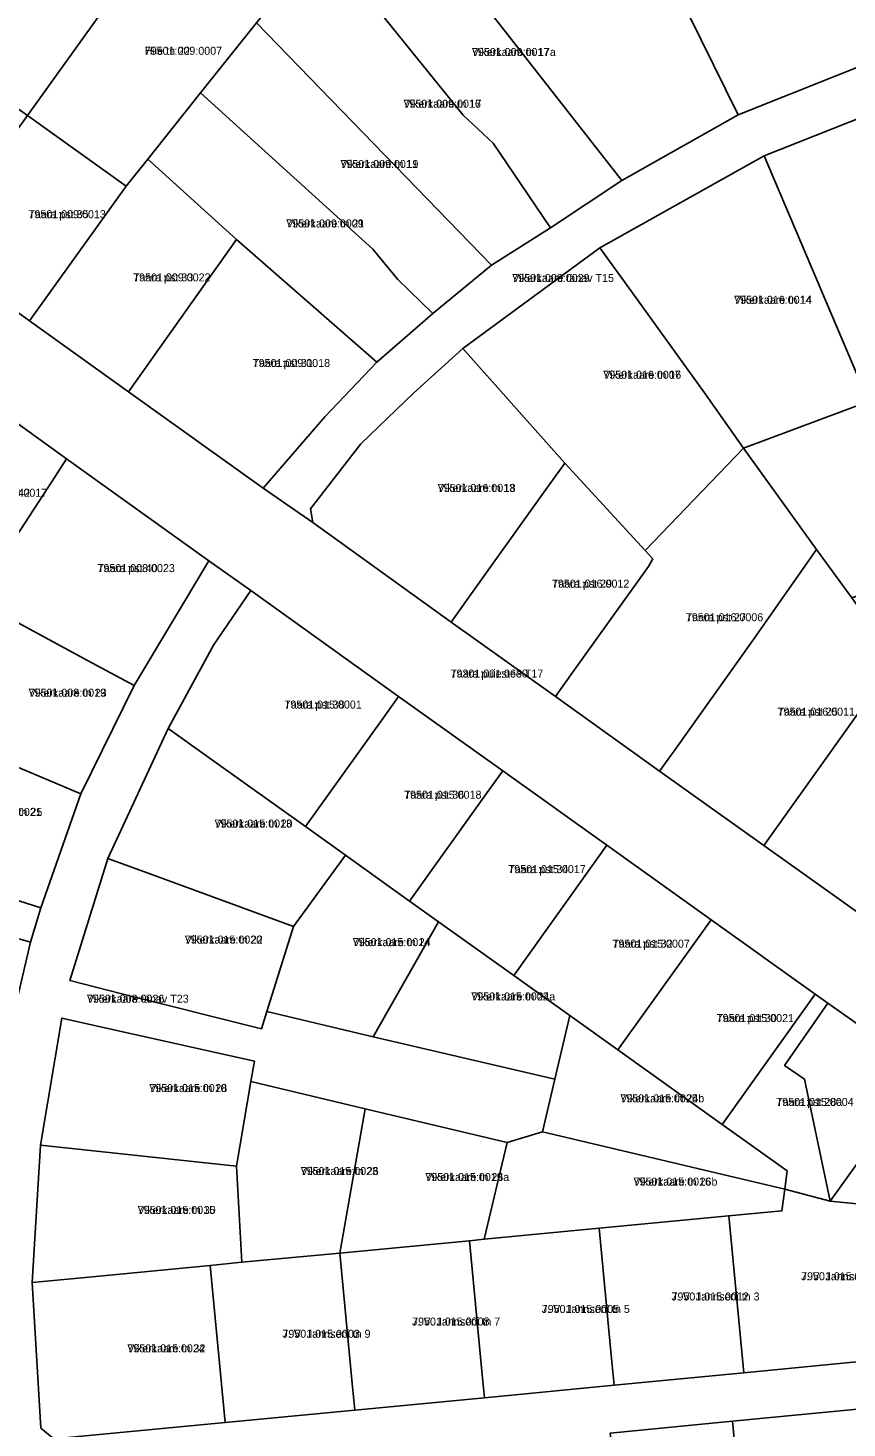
# Model space of a CAD drawing. Extents: x 643847 to 663718, y 6468443 to 6482775.
# Drawn here: x 657811 to 657964.5, y 6474413.9 to 6474676.3 of the extents above; entities that cross this region are included whole.
import ezdxf

# ---------------------------------------------------------------- set-up
doc = ezdxf.new("R2010")
doc.units = 0
for name, color, linetype in [('L_AADRESS', 7, 'Continuous'), ('PIIR', 7, 'Continuous'), ('TUNNUS', 7, 'Continuous')]:
    doc.layers.add(name, color=color, linetype=linetype)

msp = doc.modelspace()

# ---------------------------------------------------------------- linework, layer by layer
at = {"layer": 'PIIR'}
for points in [[(657922.29, 6474647.68), (657876.64, 6474706.08), (657883.74, 6474715.13), (657893.43, 6474727.47), (657922.35, 6474704.37), (657932.47, 6474683.57), (657944.1, 6474659.99)], [(657908.9, 6474638.78), (657903.42, 6474646.9), (657898.16, 6474654.7), (657892.57, 6474659.9), (657866.09, 6474692.75), (657876.64, 6474706.08), (657922.29, 6474647.68)], [(657796.18, 6474699.77), (657824.92, 6474679.34), (657810.89, 6474659.83), (657783.05, 6474679.72)], [(657973.64, 6474673.77), (657972.41, 6474671.29), (657944.1, 6474659.99), (657932.47, 6474683.57), (657936.82, 6474685.15), (657960.87, 6474693.91), (657965.47, 6474695.67)], [(657844.14, 6474685.73), (657854.86, 6474678.55), (657853.83, 6474677.25), (657843.36, 6474664.11), (657833.45, 6474651.69), (657829.4, 6474646.6), (657810.89, 6474659.83), (657824.92, 6474679.34), (657833.67, 6474692.74)], [(657897.86, 6474631.81), (657853.83, 6474677.25), (657854.86, 6474678.55), (657866.09, 6474692.75), (657892.57, 6474659.9), (657898.16, 6474654.7), (657903.42, 6474646.9), (657908.9, 6474638.78)], [(657886.84, 6474622.78), (657880.33, 6474629.12), (657875.63, 6474634.82), (657843.36, 6474664.11), (657853.83, 6474677.25), (657897.86, 6474631.81)], [(657922.29, 6474647.68), (657944.1, 6474659.99), (657972.41, 6474671.29), (657973.64, 6474673.77), (657977.49, 6474663.6), (657948.93, 6474652.28), (657918.16, 6474635.06), (657892.49, 6474616.2), (657883.23, 6474607.81), (657873.38, 6474598.3), (657863.96, 6474586.16), (657864.36, 6474583.56), (657855.09, 6474590.02), (657866.61, 6474603.41), (657876.36, 6474613.64), (657886.84, 6474622.78), (657897.86, 6474631.81), (657908.9, 6474638.78)], [(657876.36, 6474613.64), (657850.1, 6474636.65), (657833.45, 6474651.69), (657843.36, 6474664.11), (657875.63, 6474634.82), (657880.33, 6474629.12), (657886.84, 6474622.78)], [(657994.88, 6474615.95), (657968.49, 6474606.26), (657948.93, 6474652.28), (657977.49, 6474663.6)], [(657792.79, 6474634.67), (657810.89, 6474659.83), (657829.4, 6474646.6), (657811.32, 6474621.38)], [(657811.32, 6474621.38), (657829.4, 6474646.6), (657833.45, 6474651.69), (657850.1, 6474636.65), (657829.86, 6474608.1)], [(657937.78, 6474607.86), (657924.06, 6474626.89), (657918.16, 6474635.06), (657948.93, 6474652.28), (657968.49, 6474606.26), (657945.1, 6474597.49)], [(657829.86, 6474608.1), (657850.1, 6474636.65), (657876.36, 6474613.64), (657866.61, 6474603.41), (657855.09, 6474590.02)], [(657918.16, 6474635.06), (657924.06, 6474626.89), (657937.78, 6474607.86), (657945.1, 6474597.49), (657926.63, 6474578.34), (657911.57, 6474594.7), (657892.49, 6474616.2)], [(657873.38, 6474598.3), (657883.23, 6474607.81), (657892.49, 6474616.2), (657911.57, 6474594.7), (657907.73, 6474589.31), (657893.2, 6474568.96), (657890.29, 6474564.89), (657864.36, 6474583.56), (657863.96, 6474586.16)], [(658006.68, 6474584.47), (657965.35, 6474569.46), (657958.73, 6474578.53), (657945.1, 6474597.49), (657968.49, 6474606.26), (657994.88, 6474615.95)], [(657818.25, 6474595.53), (657815.52, 6474591.33), (657801.06, 6474569.12), (657781.96, 6474582.16), (657797.88, 6474604), (657800.82, 6474608.04)], [(657909.82, 6474550.94), (657912.73, 6474555.01), (657927.26, 6474575.36), (657928.07, 6474576.78), (657926.63, 6474578.34), (657945.1, 6474597.49), (657958.73, 6474578.53), (657946.79, 6474561.42), (657932.27, 6474541.06), (657929.36, 6474536.99)], [(657844.88, 6474576.38), (657830.92, 6474553.03), (657822.18, 6474557.74), (657801.06, 6474569.12), (657815.52, 6474591.33), (657818.25, 6474595.53)], [(657890.29, 6474564.89), (657893.2, 6474568.96), (657907.73, 6474589.31), (657911.57, 6474594.7), (657926.63, 6474578.34), (657928.07, 6474576.78), (657927.26, 6474575.36), (657912.73, 6474555.01), (657909.82, 6474550.94)], [(657929.36, 6474536.99), (657932.27, 6474541.06), (657946.79, 6474561.42), (657958.73, 6474578.53), (657965.35, 6474569.46), (657973.57, 6474557.98), (657966.32, 6474547.47), (657948.89, 6474523.04)], [(657880.44, 6474550.99), (657877.53, 6474546.93), (657862.99, 6474526.6), (657845.42, 6474539.17), (657837.28, 6474544.98), (657845.78, 6474560.6), (657852.75, 6474570.81)], [(657820.91, 6474532.74), (657812.01, 6474536.48), (657789.89, 6474545.78), (657791.38, 6474548.89), (657801.06, 6474569.12), (657822.18, 6474557.74), (657830.92, 6474553.03)], [(657948.89, 6474523.04), (657966.32, 6474547.47), (657973.57, 6474557.98), (657986.85, 6474540.42), (657988.91, 6474537.79), (657985.85, 6474533.52), (657971.33, 6474513.17), (657968.42, 6474509.1)], [(657899.97, 6474537.04), (657897.05, 6474532.97), (657882.51, 6474512.64), (657870.47, 6474521.25), (657862.99, 6474526.6), (657877.53, 6474546.93), (657880.44, 6474550.99)], [(657813.44, 6474511.39), (657803.89, 6474514.36), (657780.97, 6474521.48), (657775.24, 6474523.27), (657789.89, 6474545.78), (657812.01, 6474536.48), (657820.91, 6474532.74)], [(657837.28, 6474544.98), (657845.42, 6474539.17), (657862.99, 6474526.6), (657870.47, 6474521.25), (657860.73, 6474507.84), (657835.37, 6474517.17), (657825.99, 6474520.62)], [(657897.05, 6474532.97), (657899.97, 6474537.04), (657919.49, 6474523.08), (657902.03, 6474498.68), (657887.94, 6474508.75), (657882.51, 6474512.64)], [(657828.56, 6474495.27), (657818.87, 6474497.71), (657825.99, 6474520.62), (657835.37, 6474517.17), (657860.73, 6474507.84), (657855.77, 6474491.95), (657854.75, 6474488.7)], [(657855.77, 6474491.95), (657860.73, 6474507.84), (657870.47, 6474521.25), (657882.51, 6474512.64), (657887.94, 6474508.75), (657875.69, 6474487.18)], [(657939.01, 6474509.12), (657921.55, 6474484.73), (657912.53, 6474491.18), (657902.03, 6474498.68), (657919.49, 6474523.08)], [(657806.37, 6474482.98), (657772.91, 6474488.96), (657778.73, 6474514.12), (657801.84, 6474507.65), (657811.47, 6474504.95)], [(657875.69, 6474487.18), (657887.94, 6474508.75), (657902.03, 6474498.68), (657912.53, 6474491.18), (657909.75, 6474479.25)], [(657939.01, 6474509.12), (657958.53, 6474495.16), (657941.08, 6474470.77), (657921.55, 6474484.73)], [(657960.89, 6474493.48), (657952.78, 6474481.82), (657956.53, 6474479.28), (657961.34, 6474456.4), (657952.82, 6474458.65), (657953.28, 6474462.06), (657941.08, 6474470.77), (657958.53, 6474495.16)], [(657978.87, 6474480.84), (657961.34, 6474456.4), (657956.53, 6474479.28), (657952.78, 6474481.82), (657960.89, 6474493.48)], [(657817.33, 6474490.71), (657827.09, 6474488.52), (657853.43, 6474482.63), (657852.79, 6474478.83), (657850.05, 6474462.95), (657823.26, 6474465.82), (657813.32, 6474466.88)], [(657907.42, 6474469.37), (657909.75, 6474479.25), (657912.53, 6474491.18), (657921.55, 6474484.73), (657941.08, 6474470.77), (657953.28, 6474462.06), (657952.82, 6474458.65)], [(657874.18, 6474473.7), (657869.42, 6474446.62), (657851.09, 6474444.97), (657850.05, 6474462.95), (657852.79, 6474478.83)], [(657961.34, 6474456.4), (657978.87, 6474480.84), (657995.64, 6474468.73), (657968.99, 6474431.9), (657966.4, 6474455.91)], [(657900.8, 6474467.37), (657896.51, 6474449.24), (657893.72, 6474448.96), (657869.42, 6474446.62), (657874.18, 6474473.7)], [(657952.27, 6474454.59), (657942.31, 6474453.64), (657918.02, 6474451.3), (657896.51, 6474449.24), (657900.8, 6474467.37), (657907.42, 6474469.37), (657952.82, 6474458.65)], [(657813.32, 6474466.88), (657823.26, 6474465.82), (657850.05, 6474462.95), (657851.09, 6474444.97), (657845.12, 6474444.3), (657821.76, 6474442.07), (657811.8, 6474441.11)], [(657945.13, 6474424.24), (657942.31, 6474453.64), (657952.27, 6474454.59), (657952.82, 6474458.65), (657961.34, 6474456.4), (657966.4, 6474455.91), (657968.99, 6474431.9), (657969.43, 6474426.57)], [(657920.83, 6474421.89), (657920.36, 6474426.87), (657918.02, 6474451.3), (657942.31, 6474453.64), (657945.13, 6474424.24)], [(657896.53, 6474419.55), (657896.06, 6474424.53), (657893.72, 6474448.96), (657896.51, 6474449.24), (657918.02, 6474451.3), (657920.36, 6474426.87), (657920.83, 6474421.89)], [(657872.24, 6474417.21), (657871.76, 6474422.19), (657869.42, 6474446.62), (657893.72, 6474448.96), (657896.06, 6474424.53), (657896.53, 6474419.55)], [(657847.94, 6474414.89), (657845.12, 6474444.3), (657851.09, 6474444.97), (657869.42, 6474446.62), (657871.76, 6474422.19), (657872.24, 6474417.21)], [(657847.94, 6474414.89), (657815.82, 6474411.81), (657813.42, 6474413.86), (657811.8, 6474441.11), (657821.76, 6474442.07), (657845.12, 6474444.3)], [(657943.04, 6474415.13), (657970.3, 6474417.79), (657972.37, 6474394.9), (657957.64, 6474374.36), (657946.12, 6474382.4), (657945.92, 6474384.24)], [(657943.04, 6474415.13), (657945.92, 6474384.24), (657946.12, 6474382.4), (657928.54, 6474358.09), (657925.27, 6474360.03), (657923.03, 6474383.05), (657920.12, 6474412.91)]]:
    msp.add_lwpolyline(points, close=True, dxfattribs=at)
for points in [[(657792.79, 6474634.67), (657811.32, 6474621.38), (657829.86, 6474608.1), (657855.09, 6474590.02), (657864.36, 6474583.56), (657890.29, 6474564.89), (657909.82, 6474550.94), (657929.36, 6474536.99), (657948.89, 6474523.04), (657968.42, 6474509.1)], [(657978.87, 6474480.84), (657960.89, 6474493.48), (657958.53, 6474495.16), (657939.01, 6474509.12), (657919.49, 6474523.08), (657899.97, 6474537.04), (657880.44, 6474550.99), (657852.75, 6474570.81), (657844.88, 6474576.38), (657818.25, 6474595.53), (657800.82, 6474608.04)], [(657806.37, 6474482.98), (657811.47, 6474504.95), (657813.44, 6474511.39), (657820.91, 6474532.74), (657830.92, 6474553.03), (657844.88, 6474576.38), (657852.75, 6474570.81), (657845.78, 6474560.6), (657837.28, 6474544.98), (657825.99, 6474520.62), (657818.87, 6474497.71), (657828.56, 6474495.27), (657854.75, 6474488.7), (657855.77, 6474491.95), (657875.69, 6474487.18), (657909.75, 6474479.25), (657907.42, 6474469.37), (657900.8, 6474467.37), (657874.18, 6474473.7), (657852.79, 6474478.83), (657853.43, 6474482.63), (657827.09, 6474488.52), (657817.33, 6474490.71), (657813.32, 6474466.88), (657811.8, 6474441.11), (657813.42, 6474413.86)], [(657803.89, 6474514.36), (657813.44, 6474511.39), (657811.47, 6474504.95), (657801.84, 6474507.65)], [(657815.82, 6474411.81), (657847.94, 6474414.89), (657872.24, 6474417.21), (657896.53, 6474419.55), (657920.83, 6474421.89), (657945.13, 6474424.24), (657969.43, 6474426.57), (657995.86, 6474429.12), (658014.36, 6474455.26), (658042.68, 6474434.98), (658018.17, 6474400.14), (657991.14, 6474419.81), (657970.3, 6474417.79), (657943.04, 6474415.13), (657920.12, 6474412.91)]]:
    msp.add_lwpolyline(points, dxfattribs=at)

# ---------------------------------------------------------------- texts
at = {"layer": 'L_AADRESS'}
for s, p in [('Hiie tn 22', (657832.88, 6474671.24)), ('Vikerkaare tn 17a', (657894.19, 6474671.01)), ('Vikerkaare tn 17', (657881.36, 6474661.32)), ('Vikerkaare tn 19', (657869.55, 6474650.02)), ('Taara pst 35', (657811.09, 6474640.61)), ('Vikerkaare tn 21', (657859.4, 6474638.88)), ('Taara pst 33', (657830.71, 6474628.77)), ('Vikerkaare tänav T15', (657901.74, 6474628.66)), ('Vikerkaare tn 14', (657943.32, 6474624.57)), ('Taara pst 31', (657853.11, 6474612.73)), ('Vikerkaare tn 16', (657918.8, 6474610.52)), ('Taara pst 42', (657800.11, 6474588.41)), ('Vikerkaare tn 18', (657887.77, 6474589.31)), ('Taara pst 40', (657824.02, 6474574.28)), ('Taara pst 29', (657909.18, 6474571.37)), ('Taara pst 27', (657934.27, 6474565.07)), ('Taara puiestee T17', (657890.17, 6474554.52)), ('Vikerkaare tn 23', (657811.12, 6474550.93)), ('Taara pst 38', (657859.05, 6474548.71)), ('Taara pst 25', (657951.46, 6474547.38)), ('Taara pst 36', (657881.48, 6474531.81)), ('Vikerkaare tn 25', (657799.08, 6474528.59)), ('Vikerkaare tn 20', (657845.96, 6474526.41)), ('Taara pst 34', (657901, 6474517.86)), ('Vikerkaare tn 22', (657840.38, 6474504.66)), ('Vikerkaare tn 24', (657871.86, 6474504.18)), ('Taara pst 32', (657920.52, 6474503.9)), ('Vikerkaare tänav T23', (657822.05, 6474493.58)), ('Vikerkaare tn 24a', (657894.07, 6474494)), ('Taara pst 30', (657940.04, 6474489.95)), ('Vikerkaare tn 28', (657833.72, 6474476.83)), ('Vikerkaare tn 24b', (657922, 6474474.91)), ('Taara pst 28a', (657951.21, 6474474.23)), ('Vikerkaare tn 26', (657862.11, 6474461.28)), ('Vikerkaare tn 26a', (657885.45, 6474460.16)), ('Vikerkaare tn 26b', (657924.47, 6474459.3)), ('Vikerkaare tn 30', (657831.56, 6474453.99)), ('J. V. Jannseni tn 1', (657955.87, 6474441.56)), ('J. V. Jannseni tn 3', (657931.58, 6474437.77)), ('J. V. Jannseni tn 5', (657907.27, 6474435.43)), ('J. V. Jannseni tn 7', (657882.98, 6474433.08)), ('J. V. Jannseni tn 9', (657858.68, 6474430.78)), ('Vikerkaare tn 32', (657829.63, 6474428.05))]:
    msp.add_text(s, height=1.5, dxfattribs=at).set_placement(p)
at = {"layer": 'TUNNUS'}
for s, p in [('79501:009:0007', (657832.88, 6474671.24)), ('79501:009:0017', (657894.19, 6474671.01)), ('79501:009:0016', (657881.36, 6474661.32)), ('79501:009:0011', (657869.55, 6474650.02)), ('79501:009:0013', (657811.09, 6474640.61)), ('79501:009:0009', (657859.4, 6474638.88)), ('79501:009:0022', (657830.71, 6474628.77)), ('79501:009:0029', (657901.74, 6474628.66)), ('79501:016:0014', (657943.32, 6474624.57)), ('79501:009:0018', (657853.11, 6474612.73)), ('79501:016:0007', (657918.8, 6474610.52)), ('79501:008:0017', (657800.11, 6474588.41)), ('79501:016:0013', (657887.77, 6474589.31)), ('79501:008:0023', (657824.02, 6474574.28)), ('79501:016:0012', (657909.18, 6474571.37)), ('79501:016:0006', (657934.27, 6474565.07)), ('79301:001:0630', (657890.17, 6474554.52)), ('79501:008:0019', (657811.12, 6474550.93)), ('79501:015:0001', (657859.05, 6474548.71)), ('79501:016:0011', (657951.46, 6474547.38)), ('79501:015:0018', (657881.48, 6474531.81)), ('79501:008:0021', (657799.08, 6474528.59)), ('79501:015:0013', (657845.96, 6474526.41)), ('79501:015:0017', (657901, 6474517.86)), ('79501:015:0020', (657840.38, 6474504.66)), ('79501:015:0014', (657871.86, 6474504.18)), ('79501:015:0007', (657920.52, 6474503.9)), ('79501:008:0026', (657822.05, 6474493.58)), ('79501:015:0002', (657894.07, 6474494)), ('79501:015:0021', (657940.04, 6474489.95)), ('79501:015:0010', (657833.72, 6474476.83)), ('79501:015:0025', (657922, 6474474.91)), ('79501:015:0004', (657951.21, 6474474.23)), ('79501:015:0023', (657862.11, 6474461.28)), ('79501:015:0019', (657885.45, 6474460.16)), ('79501:015:0016', (657924.47, 6474459.3)), ('79501:015:0015', (657831.56, 6474453.99)), ('79501:015:0009', (657955.87, 6474441.56)), ('79501:015:0012', (657931.58, 6474437.77)), ('79501:015:0005', (657907.27, 6474435.43)), ('79501:015:0008', (657882.98, 6474433.08)), ('79501:015:0003', (657858.68, 6474430.78)), ('79501:015:0024', (657829.63, 6474428.05))]:
    msp.add_text(s, height=1.5, dxfattribs=at).set_placement(p)

doc.saveas('drawing.dxf')
